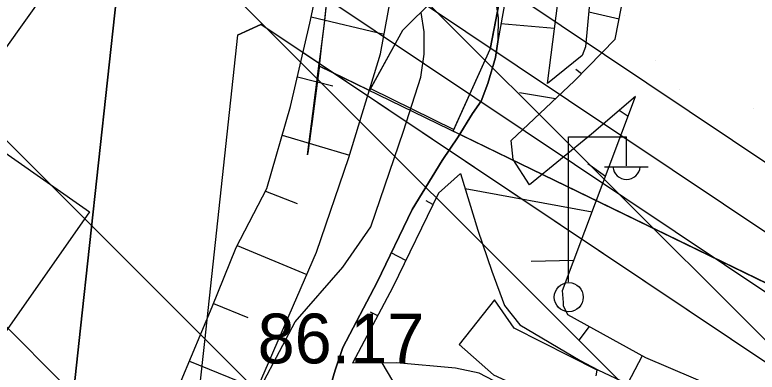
# Model space of a CAD drawing. Extents: x 417995 to 421451, y 4454518 to 4458015.
# Drawn here: x 421128.1 to 421217.5, y 4455504.2 to 4455547.3 of the extents above; entities that cross this region are included whole.
import ezdxf

# ---------------------------------------------------------------- set-up
doc = ezdxf.new("R2010")
doc.units = 0
for name, color, linetype in [('ADAKENARI', 7, 'Continuous'), ('B_Betonzemin', 7, 'Continuous'), ('B_Ins_Halinde', 7, 'Continuous'), ('B_Ticari', 7, 'Continuous'), ('Default', 7, 'Continuous'), ('Hid_Dere_Sulu_Yat_Gen', 7, 'Continuous'), ('KALDIRIM_FAT', 7, 'Continuous'), ('PL_AYA_PARK_DINLENME', 7, 'Continuous'), ('PL_K_BHA', 7, 'Continuous'), ('PL_TA_K_DERE', 7, 'Continuous'), ('S_Elektrik_Diregi', 7, 'Continuous'), ('Sev_Sevalti', 7, 'Continuous'), ('Sev_Sevustu', 7, 'Continuous'), ('Sev_Tarama', 7, 'Continuous'), ('SN_TR_SIVILASMA', 7, 'Continuous'), ('TR_PARKALANI', 7, 'Continuous'), ('Y_Kot_Noktasi', 7, 'Continuous')]:
    doc.layers.add(name, color=color, linetype=linetype)

# ---------------------------------------------------------------- blocks, each defined once
blk = doc.blocks.new('POINT_DISPLAY')
at = {"layer": 'Default'}
blk.add_line((0, 0), (0, 0), dxfattribs=at)

msp = doc.modelspace()

# ---------------------------------------------------------------- linework, layer by layer
at = {"layer": 'ADAKENARI'}
for p, q in [((421271.565, 4455493.916), (421160.429, 4455568.393)), ((421189.148, 4455562.746), (421185.374, 4455543.124)), ((421140.509, 4455550.953), (421136.038, 4455509.502)), ((421154.933, 4455544.803), (421157.746, 4455546.116)), ((421247.887, 4455485.708), (421157.746, 4455546.116)), ((421154.933, 4455544.803), (421150.951, 4455507.888)), ((421136.038, 4455509.502), (421128.218, 4455437.471)), ((421150.951, 4455507.888), (421142.838, 4455433.156))]:
    msp.add_line(p, q, dxfattribs=at)
msp.add_lwpolyline([(421164.787, 4455541.081), (421239.984, 4455504.539), (421240.296, 4455505.764), (421271.518, 4455489.324)], dxfattribs=at)
msp.add_arc((420521.659, 4455621.286), 648.109, 352.891293, 7.52382, dxfattribs=at)
at = {"layer": 'B_Betonzemin'}
msp.add_lwpolyline([(421198.125, 4455503.776), (421198.257, 4455504.429), (421188.24, 4455509.505), (421185.894, 4455512.915), (421181.622, 4455507.555), (421185.744, 4455503.894), (421196.664, 4455498.852)], dxfattribs=at)
at = {"layer": 'B_Ins_Halinde'}
for points in [[(421112.361, 4455540.846), (421137.097, 4455523.522), (421124.076, 4455504.931), (421099.341, 4455522.255)], [(421112.361, 4455540.846), (421137.097, 4455523.522), (421124.076, 4455504.932), (421099.341, 4455522.255)]]:
    msp.add_lwpolyline(points, close=True, dxfattribs=at)
at = {"layer": 'B_Ticari'}
for points in [[(421112.045, 4455573.342), (421136.249, 4455556.29), (421122.314, 4455536.693), (421098.153, 4455553.701)], [(421112.045, 4455573.342), (421136.249, 4455556.29), (421122.314, 4455536.693), (421098.153, 4455553.7)]]:
    msp.add_lwpolyline(points, close=True, dxfattribs=at)
at = {"layer": 'Hid_Dere_Sulu_Yat_Gen'}
for points in [[(421165.363, 4455499.899), (421166.696, 4455504.458), (421167.628, 4455507.18), (421171.745, 4455515.067), (421175.961, 4455523.788), (421179.588, 4455529.696), (421181.501, 4455532.547), (421183.212, 4455535.373), (421184.271, 4455536.883), (421185.079, 4455538.974), (421185.988, 4455542.128), (421186.308, 4455544.312), (421186.374, 4455546.902), (421185.953, 4455549.673)], [(421155.897, 4455498.922), (421161.872, 4455510.254), (421167.635, 4455516.872), (421170.985, 4455521.713), (421174.92, 4455533.248), (421176.999, 4455539.748), (421177.413, 4455542.532), (421177.422, 4455545.207), (421177.053, 4455547.543)]]:
    msp.add_lwpolyline(points, dxfattribs=at)
at = {"layer": 'KALDIRIM_FAT'}
for p, q in [((421271.439, 4455485.574), (421018.735, 4455654.923)), ((421268.099, 4455480.59), (421015.395, 4455649.939))]:
    msp.add_line(p, q, dxfattribs=at)
at = {"layer": 'PL_AYA_PARK_DINLENME'}
for points in [[(421180.892, 4455533.263), (421185.374, 4455543.124), (421189.148, 4455562.746), (421185.374, 4455581.613), (421187.638, 4455605.762), (421201.222, 4455660.854), (421206.505, 4455675.192), (421201.977, 4455705.379), (421192.166, 4455724.246), (421183.865, 4455734.812), (421185.374, 4455754.433), (421195.185, 4455786.884), (421198.958, 4455811.789), (421197.449, 4455846.504), (421189.148, 4455863.106), (421172.545, 4455895.558), (421163.489, 4455946.875), (421152.168, 4455978.572), (421123.491, 4456035.927)], [(421128.16, 4456002.78), (421151.461, 4455956.179), (421161.713, 4455898.393), (421179.421, 4455840.608), (421181.601, 4455782.356), (421174.054, 4455744.623), (421174.054, 4455720.473), (421186.884, 4455697.833), (421195.185, 4455678.966), (421186.129, 4455648.779), (421172.545, 4455608.781), (421170.281, 4455589.914), (421180.091, 4455564.255), (421178.582, 4455549.162), (421174.809, 4455545.388), (421170.817, 4455538.154)], [(421163.361, 4455530.378), (421165.413, 4455546.274), (421167.071, 4455562.217), (421168.335, 4455578.195), (421169.203, 4455594.2), (421169.674, 4455610.221), (421169.75, 4455626.249), (421169.429, 4455642.274), (421168.712, 4455658.287), (421167.599, 4455674.276), (421166.091, 4455690.234), (421164.189, 4455706.149), (421157.68, 4455755.433)], [(421170.817, 4455538.154), (421164.787, 4455541.081), (421164.787, 4455541.081), (421164.774, 4455540.978), (421164.761, 4455540.876), (421164.748, 4455540.773), (421164.735, 4455540.67), (421164.723, 4455540.567), (421164.71, 4455540.464), (421164.697, 4455540.361), (421164.684, 4455540.259), (421164.671, 4455540.156), (421164.658, 4455540.053), (421164.645, 4455539.95), (421164.632, 4455539.847), (421164.619, 4455539.744), (421164.606, 4455539.642), (421164.593, 4455539.539), (421164.58, 4455539.436), (421164.567, 4455539.333), (421164.553, 4455539.23), (421164.54, 4455539.128), (421164.527, 4455539.025), (421164.514, 4455538.922), (421164.501, 4455538.819), (421164.488, 4455538.716), (421164.474, 4455538.614), (421164.461, 4455538.511), (421164.448, 4455538.408), (421164.435, 4455538.305), (421164.421, 4455538.202), (421164.408, 4455538.1), (421164.395, 4455537.997), (421164.381, 4455537.894), (421164.368, 4455537.791), (421164.355, 4455537.689), (421164.341, 4455537.586), (421164.328, 4455537.483), (421164.315, 4455537.38), (421164.301, 4455537.277), (421164.288, 4455537.175), (421164.274, 4455537.072), (421164.261, 4455536.969), (421164.247, 4455536.866), (421164.234, 4455536.764), (421164.22, 4455536.661), (421164.207, 4455536.558), (421164.193, 4455536.455), (421164.18, 4455536.353), (421164.166, 4455536.25), (421164.152, 4455536.147), (421164.139, 4455536.044), (421164.125, 4455535.942), (421164.111, 4455535.839), (421164.098, 4455535.736), (421164.084, 4455535.633), (421164.07, 4455535.531), (421164.057, 4455535.428), (421164.043, 4455535.325), (421164.029, 4455535.222), (421164.015, 4455535.12), (421164.002, 4455535.017), (421163.988, 4455534.914), (421163.974, 4455534.812), (421163.96, 4455534.709), (421163.946, 4455534.606), (421163.932, 4455534.503), (421163.919, 4455534.401), (421163.905, 4455534.298), (421163.891, 4455534.195), (421163.877, 4455534.093), (421163.863, 4455533.99), (421163.849, 4455533.887), (421163.835, 4455533.785), (421163.821, 4455533.682), (421163.807, 4455533.579), (421163.793, 4455533.476), (421163.779, 4455533.374), (421163.765, 4455533.271), (421163.751, 4455533.168), (421163.736, 4455533.066), (421163.722, 4455532.963), (421163.708, 4455532.86), (421163.694, 4455532.758), (421163.68, 4455532.655), (421163.666, 4455532.552), (421163.652, 4455532.45), (421163.637, 4455532.347), (421163.623, 4455532.244), (421163.609, 4455532.142), (421163.595, 4455532.039), (421163.58, 4455531.936), (421163.566, 4455531.834), (421163.552, 4455531.731), (421163.537, 4455531.628), (421163.523, 4455531.526), (421163.509, 4455531.423), (421163.494, 4455531.32), (421163.48, 4455531.218), (421163.465, 4455531.115), (421163.451, 4455531.013), (421163.437, 4455530.91), (421163.422, 4455530.807), (421163.408, 4455530.705), (421163.393, 4455530.602), (421163.379, 4455530.499), (421163.364, 4455530.397), (421163.361, 4455530.378)], [(421239.984, 4455504.539), (421232.371, 4455508.271), (421180.892, 4455533.263)]]:
    msp.add_lwpolyline(points, dxfattribs=at)
at = {"layer": 'PL_K_BHA'}
for p, q in [((421136.038, 4455509.502), (421140.509, 4455550.953)), ((421128.218, 4455437.471), (421136.038, 4455509.502))]:
    msp.add_line(p, q, dxfattribs=at)
at = {"layer": 'PL_TA_K_DERE'}
for p, q in [((421157.746, 4455546.116), (421154.933, 4455544.803)), ((421164.784, 4455541.399), (421157.746, 4455546.116)), ((421154.933, 4455544.803), (421150.951, 4455507.888)), ((421166.504, 4455540.247), (421164.787, 4455541.081)), ((421247.887, 4455485.708), (421166.504, 4455540.247)), ((421170.942, 4455538.38), (421180.981, 4455533.46)), ((421150.951, 4455507.888), (421142.838, 4455433.156))]:
    msp.add_line(p, q, dxfattribs=at)
for points in [[(421180.981, 4455533.46), (421185.374, 4455543.124), (421189.148, 4455562.746), (421185.374, 4455581.613), (421187.638, 4455605.762), (421201.222, 4455660.854), (421206.505, 4455675.192), (421201.977, 4455705.379), (421192.166, 4455724.246), (421183.865, 4455734.812), (421185.374, 4455754.433), (421195.185, 4455786.884), (421198.958, 4455811.789), (421197.449, 4455846.504), (421189.148, 4455863.106), (421172.545, 4455895.558), (421163.489, 4455946.875), (421152.168, 4455978.572), (421123.491, 4456035.927)], [(421128.16, 4456002.78), (421151.461, 4455956.179), (421161.713, 4455898.393), (421179.421, 4455840.608), (421181.601, 4455782.356), (421174.054, 4455744.623), (421174.054, 4455720.473), (421186.884, 4455697.833), (421195.185, 4455678.966), (421186.129, 4455648.779), (421172.545, 4455608.781), (421170.281, 4455589.914), (421180.091, 4455564.255), (421178.582, 4455549.162), (421174.809, 4455545.388), (421170.942, 4455538.38)], [(421163.361, 4455530.378), (421163.364, 4455530.397), (421163.377, 4455530.5), (421163.39, 4455530.602), (421163.404, 4455530.705), (421163.417, 4455530.808), (421163.43, 4455530.911), (421163.444, 4455531.014), (421163.457, 4455531.116), (421163.47, 4455531.219), (421164.784, 4455541.399)], [(421164.787, 4455541.081), (421164.774, 4455540.978), (421164.761, 4455540.876), (421164.748, 4455540.773), (421164.735, 4455540.67), (421164.723, 4455540.567), (421164.71, 4455540.464), (421164.697, 4455540.361), (421164.684, 4455540.259), (421164.671, 4455540.156), (421164.658, 4455540.053), (421164.645, 4455539.95), (421164.632, 4455539.847), (421164.619, 4455539.744), (421164.606, 4455539.642), (421164.593, 4455539.539), (421164.58, 4455539.436), (421164.567, 4455539.333), (421164.553, 4455539.23), (421164.54, 4455539.128), (421164.527, 4455539.025), (421164.514, 4455538.922), (421164.501, 4455538.819), (421164.488, 4455538.716), (421164.474, 4455538.614), (421164.461, 4455538.511), (421164.448, 4455538.408), (421164.435, 4455538.305), (421164.421, 4455538.202), (421164.408, 4455538.1), (421164.395, 4455537.997), (421164.381, 4455537.894), (421164.368, 4455537.791), (421164.355, 4455537.689), (421164.341, 4455537.586), (421164.328, 4455537.483), (421164.315, 4455537.38), (421164.301, 4455537.277), (421164.288, 4455537.175), (421164.274, 4455537.072), (421164.261, 4455536.969), (421164.247, 4455536.866), (421164.234, 4455536.764), (421164.22, 4455536.661), (421164.207, 4455536.558), (421164.193, 4455536.455), (421164.18, 4455536.353), (421164.166, 4455536.25), (421164.152, 4455536.147), (421164.139, 4455536.044), (421164.125, 4455535.942), (421164.111, 4455535.839), (421164.098, 4455535.736), (421164.084, 4455535.633), (421164.07, 4455535.531), (421164.057, 4455535.428), (421164.043, 4455535.325), (421164.029, 4455535.222), (421164.015, 4455535.12), (421164.002, 4455535.017), (421163.988, 4455534.914), (421163.974, 4455534.812), (421163.96, 4455534.709), (421163.946, 4455534.606), (421163.932, 4455534.503), (421163.919, 4455534.401), (421163.905, 4455534.298), (421163.891, 4455534.195), (421163.877, 4455534.093), (421163.863, 4455533.99), (421163.849, 4455533.887), (421163.835, 4455533.785), (421163.821, 4455533.682), (421163.807, 4455533.579), (421163.793, 4455533.476), (421163.779, 4455533.374), (421163.765, 4455533.271), (421163.751, 4455533.168), (421163.736, 4455533.066), (421163.722, 4455532.963), (421163.708, 4455532.86), (421163.694, 4455532.758), (421163.68, 4455532.655), (421163.666, 4455532.552), (421163.652, 4455532.45), (421163.637, 4455532.347), (421163.623, 4455532.244), (421163.609, 4455532.142), (421163.595, 4455532.039), (421163.58, 4455531.936), (421163.566, 4455531.834), (421163.552, 4455531.731), (421163.537, 4455531.628), (421163.523, 4455531.526), (421163.509, 4455531.423), (421163.494, 4455531.32), (421163.48, 4455531.218), (421163.465, 4455531.115), (421163.451, 4455531.013), (421163.437, 4455530.91), (421163.422, 4455530.807), (421163.408, 4455530.705), (421163.393, 4455530.602), (421163.379, 4455530.499), (421163.364, 4455530.397), (421163.361, 4455530.378)]]:
    msp.add_lwpolyline(points, dxfattribs=at)
at = {"layer": 'S_Elektrik_Diregi'}
for p, q in [((421194.785, 4455515.078), (421194.785, 4455532.578)), ((421194.785, 4455532.578), (421201.785, 4455532.578)), ((421201.785, 4455529.078), (421201.785, 4455532.578)), ((421199.125, 4455528.938), (421204.375, 4455528.938))]:
    msp.add_line(p, q, dxfattribs=at)
msp.add_circle((421194.821, 4455513.242), 1.75, dxfattribs=at)
msp.add_arc((421201.786, 4455529.091), 1.658, 184.83843, 355.14641, dxfattribs=at)
at = {"layer": 'Sev_Sevalti'}
for points in [[(421155.897, 4455498.922), (421164.428, 4455518.647), (421168.346, 4455530.079), (421172.171, 4455542.549), (421173.937, 4455552.207), (421175.077, 4455558.158), (421174.567, 4455562.74), (421174.794, 4455566.505), (421174.993, 4455572.557), (421176.442, 4455582.545), (421177.711, 4455598.649), (421179.512, 4455613.226), (421182.228, 4455629.309), (421182.696, 4455633.848), (421182.507, 4455638.942), (421184.49, 4455651.264), (421186.705, 4455668.482), (421186.684, 4455673.028), (421188.098, 4455685.319), (421188.705, 4455693.538), (421188.451, 4455699.841), (421187.811, 4455711.415), (421186.666, 4455727.801)], [(421206.293, 4455658.172), (421209.501, 4455654.036), (421210.789, 4455651.575), (421211.06, 4455649.197), (421210.983, 4455646.213), (421209.27, 4455630.941), (421207.847, 4455619.26), (421205.929, 4455606.195), (421204.452, 4455600.247), (421203.11, 4455596.603), (421202.741, 4455594.54), (421202.559, 4455591.32), (421201.749, 4455584.548), (421199.449, 4455580.308), (421199.189, 4455574.037), (421198.216, 4455558.245), (421196.849, 4455543.409), (421196.426, 4455542.363), (421192.273, 4455538.998)], [(421195.225, 4455640.438), (421193.051, 4455616.017), (421195.301, 4455610.809), (421195.425, 4455610.306), (421195.307, 4455609.436), (421193.384, 4455606.11), (421189.642, 4455602.203), (421189.203, 4455597.427), (421188.257, 4455584.79), (421188.118, 4455567.785), (421187.534, 4455551.051), (421186.308, 4455544.312), (421185.988, 4455542.128), (421185.079, 4455538.974), (421184.271, 4455536.883), (421183.212, 4455535.373), (421181.501, 4455532.547), (421179.588, 4455529.696), (421175.961, 4455523.788), (421171.745, 4455515.067), (421167.628, 4455507.18), (421166.696, 4455504.458), (421165.363, 4455499.899)], [(421202.862, 4455537.422), (421197.556, 4455532.898), (421190.077, 4455526.794)], [(421181.778, 4455528.129), (421183.857, 4455521.329), (421185.542, 4455516.379), (421187.085, 4455512.248), (421188.918, 4455509.902), (421196.181, 4455505.622), (421198.341, 4455504.487), (421218.261, 4455495.097), (421226.357, 4455491.92), (421230.392, 4455490.537), (421238.946, 4455488.48), (421239.08, 4455490.881), (421253.855, 4455478.248), (421253.423, 4455477.448), (421251.93, 4455477.282), (421242.34, 4455479.575), (421230.451, 4455483.463), (421199.866, 4455495.823), (421184.033, 4455504.081), (421181.202, 4455504.663), (421174.075, 4455505.341), (421168.768, 4455505.271)]]:
    msp.add_lwpolyline(points, dxfattribs=at)
at = {"layer": 'Sev_Sevustu'}
for points in [[(421190.077, 4455526.794), (421188.136, 4455529.816), (421187.9, 4455532.103), (421195.53, 4455539.314), (421200.406, 4455544.348), (421201.168, 4455548.233), (421203.026, 4455560.633), (421205.225, 4455578.066), (421207.188, 4455588.349), (421210.828, 4455600.891), (421213.065, 4455613.923), (421214.73, 4455626.864), (421216.682, 4455638.792), (421217.463, 4455648.722), (421217.449, 4455652.417), (421216.515, 4455655.219), (421214.446, 4455658.54), (421213.041, 4455661.514)], [(421192.273, 4455538.998), (421192.686, 4455542.437), (421195.359, 4455563.19), (421195.737, 4455580.042), (421196.516, 4455598.787), (421198.79, 4455610.66), (421201.962, 4455621.23), (421203.645, 4455636.774), (421206.293, 4455658.172)], [(421148.157, 4455503.145), (421151.867, 4455512.07), (421154.761, 4455519.215), (421158.472, 4455526.323), (421161.3, 4455536.208), (421163.657, 4455546.257), (421164.789, 4455551.744)], [(421194.17, 4455512.602), (421194.06, 4455514.04), (421198.041, 4455524.595), (421202.862, 4455537.422)], [(421181.778, 4455528.129), (421179.128, 4455525.779), (421173.643, 4455514.432), (421168.768, 4455505.271)], [(421212.838, 4455502.178), (421204.089, 4455505.933), (421194.723, 4455511.108), (421194.201, 4455512.191), (421194.17, 4455512.602)]]:
    msp.add_lwpolyline(points, dxfattribs=at)
at = {"layer": 'Sev_Tarama'}
for p, q in [((421200.878, 4455546.752), (421197.233, 4455547.577)), ((421163.812, 4455547.009), (421172.605, 4455544.924)), ((421193.095, 4455545.614), (421186.65, 4455546.194)), ((421196.357, 4455540.168), (421195.669, 4455540.68)), ((421162.142, 4455539.797), (421166.402, 4455538.712)), ((421193.245, 4455537.154), (421188.907, 4455537.878)), ((421201.962, 4455535.028), (421200.882, 4455535.734)), ((421160.312, 4455532.753), (421168.429, 4455530.35)), ((421199.242, 4455527.789), (421197.115, 4455529.296)), ((421158.319, 4455526.03), (421162.124, 4455524.528)), ((421197.625, 4455523.49), (421182.339, 4455526.295)), ((421178.471, 4455524.42), (421177.669, 4455524.841)), ((421154.888, 4455519.457), (421163.264, 4455515.956)), ((421175.213, 4455517.679), (421173.443, 4455518.58)), ((421195.427, 4455517.665), (421190.305, 4455517.551)), ((421152.029, 4455512.471), (421156.163, 4455510.783)), ((421171.82, 4455511.007), (421170.948, 4455511.438)), ((421197.26, 4455509.706), (421196.05, 4455508.059)), ((421203.663, 4455506.169), (421201.889, 4455502.814)), ((421149.153, 4455505.541), (421157.32, 4455502.211)), ((421177.761, 4455496.276), (421172.339, 4455505.318))]:
    msp.add_line(p, q, dxfattribs=at)
at = {"layer": 'SN_TR_SIVILASMA'}
for p, q in [((421271.164, 4455455.401), (420227.295, 4456499.27)), ((421270.932, 4455433.182), (420221.05, 4456483.064)), ((421270.469, 4455388.745), (420206.083, 4456453.13)), ((421270.237, 4455366.526), (420198.599, 4456438.163))]:
    msp.add_line(p, q, dxfattribs=at)

# ---------------------------------------------------------------- block references
at = {"layer": 'TR_PARKALANI', "xscale": 0.1, "yscale": 0.10000000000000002}
for p in [(421201.498, 4455547.205), (421205.236, 4455541.711), (421208.158, 4455538.225), (421217.054, 4455535.963)]:
    msp.add_blockref('POINT_DISPLAY', p, dxfattribs=at)

# ---------------------------------------------------------------- texts
at = {"layer": 'Y_Kot_Noktasi'}
msp.add_text('86.17', height=6, dxfattribs=at).set_placement((421157.353, 4455505.26))

doc.saveas('drawing.dxf')
